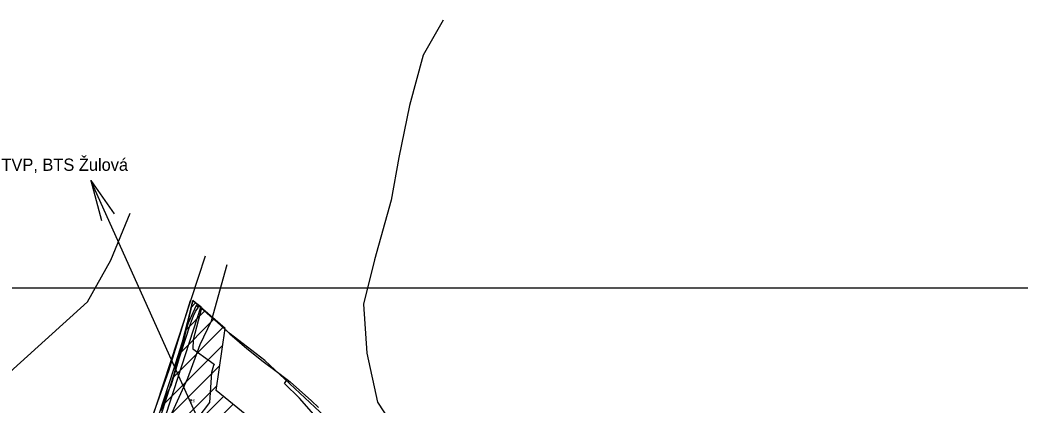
# Model space of a CAD drawing. Extents: x -564810 to -550519, y -1045831 to -1034011.
# Drawn here: x -553635 to -552003, y -1034875 to -1034245 of the extents above; entities that cross this region are included whole.
import ezdxf

# ---------------------------------------------------------------- set-up
doc = ezdxf.new("R2010")
doc.units = 0
for name, color, linetype in [('KN stav', 7, 'Continuous'), ('Obvod KPU', 7, 'Continuous'), ('Odvodněné plochy', 7, 'Continuous'), ('Parcelní čísla', 7, 'Continuous'), ('Polní cesty stavající', 7, 'Continuous'), ('přeložka st silnice', 7, 'Continuous'), ('STG', 7, 'Continuous'), ('Vedení VN', 7, 'Continuous'), ('Vrstva 14', 7, 'Continuous'), ('Vrstva 16', 7, 'Continuous'), ('Vrstva 18', 7, 'Continuous'), ('Vrstva 33', 7, 'Continuous'), ('Vrstva 63', 7, 'Continuous'), ('zamokř ploch', 7, 'Continuous')]:
    doc.layers.add(name, color=color, linetype=linetype)

msp = doc.modelspace()

# ---------------------------------------------------------------- linework, layer by layer
at = {"layer": 'KN stav'}
for p, q in [((-553372.3, -1034785.2), (-553352.9, -1034703.1)), ((-553352.9, -1034703.1), (-553338.8, -1034715.5)), ((-553338.8, -1034715.5), (-553352.3, -1034767)), ((-553338.8, -1034715.5), (-553320.9, -1034731.4)), ((-553320.9, -1034731.4), (-553312.9, -1034738.4)), ((-553312.9, -1034738.4), (-553312, -1034739.2)), ((-553312, -1034739.2), (-553292.8, -1034757.5)), ((-553292.8, -1034757.5), (-553264.8, -1034781.3)), ((-553352.3, -1034767), (-553353.3, -1034781.7)), ((-553264.8, -1034781.3), (-553238.1, -1034802.5)), ((-553381.7, -1034818.7), (-553372.3, -1034785.2)), ((-553353.3, -1034781.7), (-553324.3, -1034802.4)), ((-553324.3, -1034802.4), (-553317.8, -1034807)), ((-553319.5, -1034808.8), (-553322.6, -1034820.5)), ((-553317.8, -1034807), (-553319.5, -1034808.8)), ((-553238.1, -1034802.5), (-553215, -1034819.9)), ((-553389.1, -1034842), (-553381.7, -1034818.7)), ((-553322.6, -1034820.5), (-553325.7, -1034869)), ((-553215, -1034819.9), (-553199.1, -1034831.9)), ((-553395.8, -1034855.3), (-553389.1, -1034842)), ((-553203.7, -1034838.5), (-553200.2, -1034833.6)), ((-553179, -1034861.9), (-553203.7, -1034838.5)), ((-553200.2, -1034833.6), (-553199.1, -1034831.9)), ((-553199.1, -1034831.9), (-553194.4, -1034835.4)), ((-553194.4, -1034835.4), (-553159.6, -1034866.7)), ((-553405.4, -1034882.1), (-553395.8, -1034855.3)), ((-553148.1, -1034897.4), (-553179, -1034861.9)), ((-553325.7, -1034869), (-553345.2, -1034894)), ((-553159.6, -1034866.7), (-553147.8, -1034877.6))]:
    msp.add_line(p, q, dxfattribs=at)
at = {"layer": 'Obvod KPU'}
for p, q in [((-553352.9, -1034702.9), (-553372.3, -1034785.2)), ((-553292, -1034757.1), (-553352.9, -1034702.9)), ((-553235.4, -1034801), (-553292, -1034757.1)), ((-553372.3, -1034785.2), (-553381.7, -1034818.7)), ((-553137.6, -1034891.8), (-553235.4, -1034801)), ((-553381.7, -1034818.7), (-553389.1, -1034842)), ((-553389.1, -1034842), (-553395.8, -1034855.3)), ((-553395.8, -1034855.3), (-553405.4, -1034882.1))]:
    msp.add_line(p, q, dxfattribs=at)
at = {"layer": 'Odvodněné plochy'}
msp.add_lwpolyline([(-552884, -1035200.7), (-553315, -1034849.5), (-553300.2, -1034748.3), (-553352.9, -1034703.1), (-553389.1, -1034842), (-553395.8, -1034855.3), (-553405.4, -1034882.1)], dxfattribs=at)
at = {"layer": 'Polní cesty stavající'}
for p, q in [((-553347.6, -1034711.3), (-553360.7, -1034739.9)), ((-553348.8, -1034721), (-553343.7, -1034713.8)), ((-553347.6, -1034711.3), (-553343.7, -1034713.8)), ((-553343.7, -1034713.8), (-553347.6, -1034711.3)), ((-553356.7, -1034740.7), (-553352.2, -1034728)), ((-553352.2, -1034728), (-553348.8, -1034721)), ((-553360.7, -1034739.9), (-553384.8, -1034815.5)), ((-553381.8, -1034817.7), (-553356.7, -1034740.7)), ((-553384.8, -1034815.5), (-553418.3, -1034918.8)), ((-553414.4, -1034920.1), (-553381.8, -1034817.7))]:
    msp.add_line(p, q, dxfattribs=at)
at = {"layer": 'přeložka st silnice'}
for p, q in [((-553355.8, -1034714.1), (-553348.5, -1034706.9)), ((-553365.8, -1034752.4), (-553333.3, -1034719.9)), ((-553385.7, -1034828.9), (-553302.8, -1034746)), ((-553375.7, -1034790.7), (-553318.1, -1034733)), ((-553402.5, -1034874), (-553304.2, -1034775.7)), ((-553423.2, -1034922.9), (-553309, -1034808.8)), ((-553437.7, -1034965.7), (-553313.9, -1034841.9)), ((-553451.8, -1035008.2), (-553303, -1034859.3)), ((-553465.4, -1035050), (-553287.4, -1034872))]:
    msp.add_line(p, q, dxfattribs=at)
at = {"layer": 'STG'}
for points in [[(-553839.4, -1035010.2), (-553742, -1034909.1), (-553663, -1034830.1), (-553525.2, -1034705.1), (-553486.7, -1034637.2), (-553455.4, -1034560.7)], [(-553297.4, -1034644.5), (-553323.2, -1034736.4), (-553341.5, -1034775), (-553361.7, -1034830.1), (-553393, -1034898.1), (-553422.4, -1034958.7), (-553455.4, -1035026.7), (-553473.8, -1035118.6), (-553479.3, -1035171.9), (-553462.8, -1035278.5), (-553475.6, -1035379.5), (-553477.5, -1035464.1), (-553490.3, -1035625.8), (-553488.5, -1035769.1), (-553475.6, -1035877.5), (-553455.4, -1035985.9), (-553433.4, -1036096.2), (-553418.7, -1036230.3)]]:
    msp.add_lwpolyline(points, dxfattribs=at)
at = {"layer": 'Vrstva 14'}
msp.add_line((-553519.6, -1034507.2), (-553481.6, -1034561.5), dxfattribs=at)
msp.add_lwpolyline([(-551754.9, -1038428.4), (-553519.6, -1034507.2), (-553502.1, -1034572.4)], dxfattribs=at)
at = {"layer": 'Vrstva 16'}
msp.add_lwpolyline([(-552944.8, -1034245.4), (-552977.2, -1034302.7), (-552999.6, -1034385), (-553017, -1034469.7), (-553029.5, -1034539.5), (-553056.9, -1034636.7), (-553074.4, -1034709), (-553069.4, -1034788.8), (-553051.9, -1034868.6), (-553009.6, -1034933.4), (-552932.3, -1034990.7), (-552723.1, -1035072.9), (-552790.3, -1035125.3), (-552877.5, -1035202.6), (-552944.8, -1035292.3), (-553004.6, -1035397), (-553009.6, -1035496.7), (-553002.1, -1035544), (-553049.5, -1035622.1), (-553086.8, -1035719.3), (-553126.7, -1035856.4), (-553136.7, -1035986), (-553156.6, -1036068.2), (-553271.2, -1036329.9)], dxfattribs=at)
at = {"layer": 'Vrstva 18'}
for points in [[(-553462.7, -1036221.4), (-553501.1, -1036084.6), (-553541.2, -1035951.4), (-553556.6, -1035895.9), (-553557.9, -1035861), (-553548.5, -1035789.5), (-553550.5, -1035728.9), (-553551.1, -1035668.4), (-553541.4, -1035602.1), (-553533.7, -1035570.7), (-553512.7, -1035494.4), (-553481.8, -1035379.2), (-553476.3, -1035339.5), (-553480.2, -1035290.9), (-553508.8, -1035171.4), (-553506.5, -1035136.1), (-553392.1, -1034817.8), (-553356.9, -1034702.7)], [(-553352.9, -1034703.1), (-553340.3, -1034712.7), (-553472.7, -1035122), (-553482.9, -1035154.6), (-553482.8, -1035170.4), (-553451.6, -1035331.5), (-553451.8, -1035349.6), (-553517.6, -1035603.6), (-553520.4, -1035619.1), (-553486.3, -1035640.8), (-553499.4, -1035642.2), (-553510.4, -1035653.6), (-553525.9, -1035675.8), (-553531.9, -1035715.4), (-553529.3, -1035790.4), (-553538.4, -1035860.2), (-553535.5, -1035901.6), (-553472.9, -1036114.2), (-553442, -1036221.6)]]:
    msp.add_lwpolyline(points, dxfattribs=at)
at = {"layer": 'Vrstva 33'}
msp.add_lwpolyline([(-553332.9, -1034630.7), (-553424.2, -1034908.9), (-553507.3, -1035157.3), (-553506.1, -1035184.3), (-553483.6, -1035334.8), (-553490.5, -1035357.1)], dxfattribs=at)
at = {"layer": 'Vrstva 63'}
msp.add_lwpolyline([(-550519.3, -1039635.9), (-556362.3, -1039635.9), (-556362.3, -1034682.3), (-550519.3, -1034682.3)], close=True, dxfattribs=at)
at = {"layer": 'zamokř ploch'}
for p, q in [((-553357, -1034864.5), (-553357, -1034866)), ((-553356, -1034864.5), (-553356, -1034866))]:
    msp.add_line(p, q, dxfattribs=at)

# ---------------------------------------------------------------- texts
at = {"layer": 'Parcelní čísla'}
msp.add_text('26', height=5.1, dxfattribs=at).set_placement((-553357.4, -1034869))
at = {"layer": 'Vedení VN'}
msp.add_text('TVP, BTS Žulová', height=20, dxfattribs=at).set_placement((-553665.4, -1034491.4))

doc.saveas('drawing.dxf')
